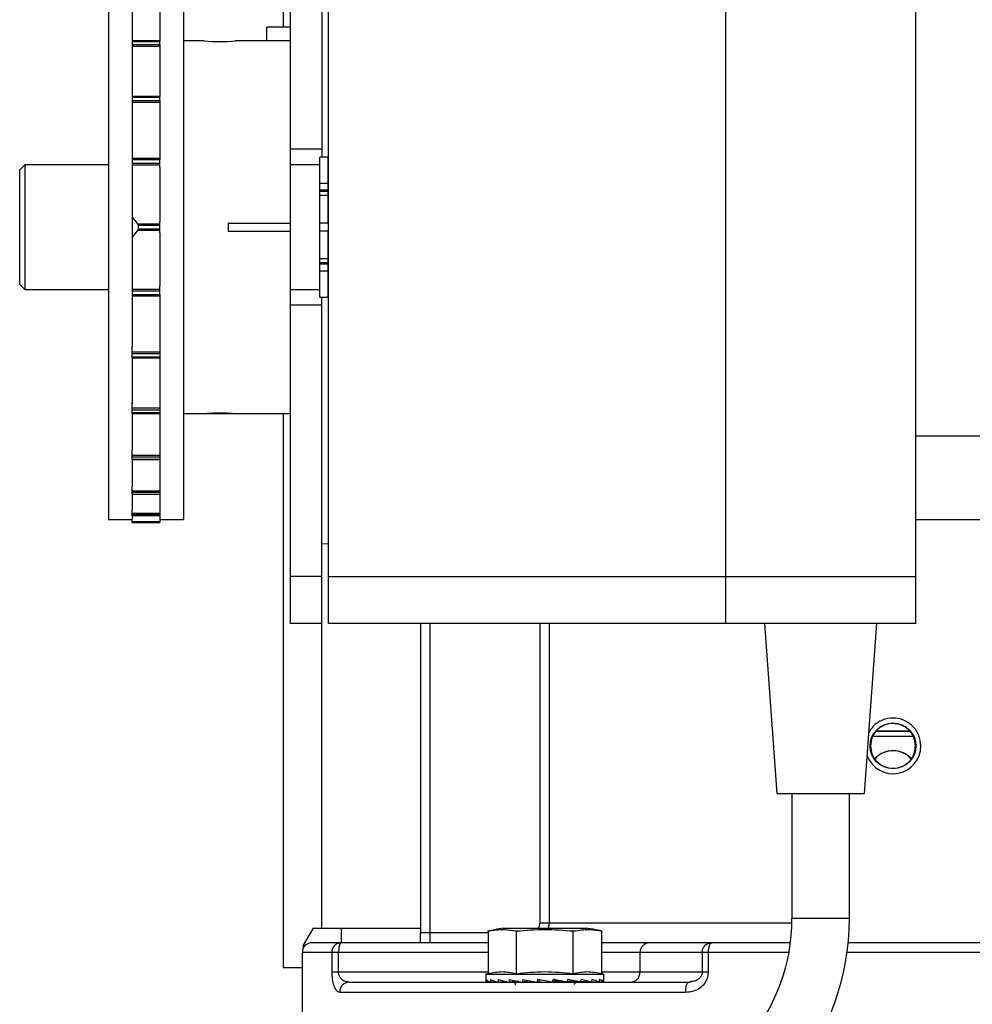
# Model space of a CAD drawing. Header units: inches. Extents: x 170 to 312, y 215 to 248.
# Tile 373 of 387: x 274.974 to 275.212, y 243.736 to 243.982. Entities that reach past the tile are written whole.
import ezdxf

# ---------------------------------------------------------------- set-up
doc = ezdxf.new("R2010")
doc.units = ezdxf.units.IN
doc.header["$LTSCALE"] = 0.25
doc.header["$MEASUREMENT"] = 0
doc.layers.add('ANNOTATIONS', color=1, linetype='Continuous')
doc.layers.add('STANDARD MOTOR LH', color=7, linetype='Continuous')
doc.styles.add('ARIAL', font='arial.ttf', dxfattribs={"height": 0.09375})
doc.dimstyles.new('STANDARD$0', dxfattribs={"dimtxt": 0.09375, "dimasz": 0.09375, "dimexe": 0.03125, "dimexo": 0.046875, "dimgap": 0.09, "dimtad": 0, "dimtih": 1, "dimtoh": 1, "dimdec": 4, "dimzin": 0, "dimdsep": 46, "dimtxsty": 'ARIAL', "dimcen": 0.09, "dimadec": 0, "dimazin": 0, "dimtfac": 1, "dimtdec": 4, "dimtofl": 0, "dimtmove": 0, "dimatfit": 1, "dimfxl": 1, "dimtolj": 1, "dimtzin": 0, "dimarcsym": 0})

# ---------------------------------------------------------------- blocks, each defined once
blk = doc.blocks.new('*D175')
at = {"layer": 'ANNOTATIONS', "color": 0, "lineweight": -2, "transparency": 16777216}
for p, q in [((275.1365229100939, 244.139293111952), (275.1365229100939, 244.8907997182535)), ((275.9228188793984, 243.2925159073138), (275.9228188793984, 244.8907997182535)), ((275.2302729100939, 244.8595497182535), (275.2397240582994, 244.8595497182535)), ((275.8290688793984, 244.8595497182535), (275.8099440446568, 244.8595497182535))]:
    blk.add_line(p, q, dxfattribs=at)
at = {"layer": 'ANNOTATIONS', "color": 0, "transparency": 16777216}
for points in [[(275.2302729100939, 244.8751747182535), (275.2302729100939, 244.8439247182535), (275.1365229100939, 244.8595497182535)], [(275.8290688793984, 244.8751747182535), (275.8290688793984, 244.8439247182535), (275.9228188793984, 244.8595497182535)]]:
    blk.add_solid(points, dxfattribs=at)
at = {"layer": 'defpoints', "color": 0, "transparency": 16777216}
for p in [(275.1365229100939, 244.8595497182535), (275.1365229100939, 244.092418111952), (275.9228188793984, 243.2456409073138)]:
    blk.add_point(p, dxfattribs=at)
at = {"layer": 'ANNOTATIONS', "color": 0, "transparency": 16777216, "insert": (275.5248340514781, 244.8595497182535), "char_height": 0.09375, "attachment_point": 5, "style": 'ARIAL'}
blk.add_mtext('\\A1;17 3/8"', dxfattribs=at)
blk = doc.blocks.new('*D176')
at = {"layer": 'ANNOTATIONS', "color": 0, "lineweight": -2, "transparency": 16777216}
for p, q in [((275.0217730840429, 244.6822504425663), (275.0217730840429, 245.2424847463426)), ((275.9228188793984, 243.2925159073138), (275.9228188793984, 245.2424847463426)), ((275.1155230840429, 245.2112347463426), (275.3300533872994, 245.2112347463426)), ((275.8290688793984, 245.2112347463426), (275.692245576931, 245.2112347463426))]:
    blk.add_line(p, q, dxfattribs=at)
at = {"layer": 'ANNOTATIONS', "color": 0, "transparency": 16777216}
for points in [[(275.1155230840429, 245.2268597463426), (275.1155230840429, 245.1956097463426), (275.0217730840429, 245.2112347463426)], [(275.8290688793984, 245.2268597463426), (275.8290688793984, 245.1956097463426), (275.9228188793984, 245.2112347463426)]]:
    blk.add_solid(points, dxfattribs=at)
at = {"layer": 'defpoints', "color": 0, "transparency": 16777216}
for p in [(275.0217730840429, 245.2112347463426), (275.0217730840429, 244.6353754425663), (275.9228188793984, 243.2456409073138)]:
    blk.add_point(p, dxfattribs=at)
at = {"layer": 'ANNOTATIONS', "color": 0, "transparency": 16777216, "insert": (275.5111494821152, 245.2112347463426), "char_height": 0.09375, "attachment_point": 5, "style": 'ARIAL'}
blk.add_mtext('\\A1;20"', dxfattribs=at)

msp = doc.modelspace()

# ---------------------------------------------------------------- linework, layer by layer
at = {"layer": 'STANDARD MOTOR LH'}
for p, q in [((275.0493560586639, 244.2672944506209), (275.0493560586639, 243.948172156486)), ((275.0415435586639, 243.8315784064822), (275.0415435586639, 244.2079313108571)), ((274.9960223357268, 244.1965784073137), (274.9960223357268, 243.85760287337)), ((275.0019598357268, 244.1965784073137), (275.0019598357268, 243.9771615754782)), ((275.0088348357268, 244.1965784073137), (275.0088348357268, 243.9771615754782)), ((275.0147723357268, 244.1426569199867), (275.0147723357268, 243.85760287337)), ((275.0510145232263, 243.8315784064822), (275.0510145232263, 244.0297034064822)), ((275.1502645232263, 243.8315784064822), (275.1502645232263, 244.0297034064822)), ((275.1977645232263, 243.8315784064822), (275.1977645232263, 244.0297034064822)), ((275.0396313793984, 244.0190784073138), (275.0396313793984, 243.9806000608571)), ((275.0415435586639, 243.9806000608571), (275.0356060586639, 243.9806000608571)), ((275.0356060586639, 243.9772083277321), (275.0356060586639, 243.9806000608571)), ((275.0088417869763, 243.9771773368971), (275.0019520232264, 243.9771773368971)), ((275.0019520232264, 243.9771773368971), (275.0019520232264, 243.9754437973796)), ((275.0088417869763, 243.9769942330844), (275.0019520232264, 243.9769942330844)), ((275.0088417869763, 243.9763367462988), (275.0088417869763, 243.9771773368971)), ((275.0199498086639, 243.9772083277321), (275.0147723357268, 243.9772083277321)), ((275.0415435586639, 243.9772083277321), (275.0277139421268, 243.9772083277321)), ((275.0019520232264, 243.9763367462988), (275.0088417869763, 243.9763367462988)), ((275.0088417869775, 243.9758056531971), (275.0019520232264, 243.9758056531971)), ((275.0019598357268, 243.9754437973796), (275.0019598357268, 243.9633239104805)), ((275.0088348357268, 243.9754437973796), (275.0088348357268, 243.9633239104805)), ((275.0088417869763, 243.9763367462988), (275.0088417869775, 243.9758056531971)), ((275.0088417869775, 243.9758056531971), (275.0088417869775, 243.9754437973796)), ((275.0088417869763, 243.9633241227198), (275.0019520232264, 243.9633241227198)), ((275.0019520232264, 243.9633241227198), (275.0019520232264, 243.9611864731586)), ((275.0088417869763, 243.9630480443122), (275.0019520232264, 243.9630480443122)), ((275.0019520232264, 243.9622903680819), (275.0088417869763, 243.9622903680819)), ((275.0088417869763, 243.9622903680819), (275.0088417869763, 243.9633241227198)), ((275.0088417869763, 243.9622903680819), (275.0088417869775, 243.9617613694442)), ((275.0088417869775, 243.9617613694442), (275.0019520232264, 243.9617613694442)), ((275.0019598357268, 243.9611864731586), (275.0019598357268, 243.9480417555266)), ((275.0088348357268, 243.9611864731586), (275.0088348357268, 243.9480417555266)), ((275.0088417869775, 243.9617613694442), (275.0088417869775, 243.9611864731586)), ((275.0493560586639, 243.9501721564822), (275.0415435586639, 243.9501721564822)), ((275.0019520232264, 243.9480417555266), (275.0019520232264, 243.9455297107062)), ((275.0019520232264, 243.9478473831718), (275.0088417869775, 243.9478473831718)), ((275.0088417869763, 243.9474768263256), (275.0019520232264, 243.9474768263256)), ((275.0088417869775, 243.9480417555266), (275.0088417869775, 243.9478473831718)), ((275.0088417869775, 243.9478473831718), (275.0088417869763, 243.9474768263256)), ((275.0088417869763, 243.9455297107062), (275.0088417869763, 243.9474768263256)), ((275.0509207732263, 243.948172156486), (275.0488270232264, 243.948172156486)), ((275.0488270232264, 243.9131096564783), (275.0488270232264, 243.948172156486)), ((275.0509207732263, 243.9316409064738), (275.0509207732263, 243.948172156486)), ((274.9750770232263, 243.9462565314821), (274.9738270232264, 243.9450065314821)), ((274.9738270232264, 243.9162752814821), (274.9738270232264, 243.9450065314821)), ((274.9960223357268, 243.9462565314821), (274.9750770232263, 243.9462565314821)), ((274.9750770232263, 243.9462565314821), (274.9750770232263, 243.9150252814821)), ((275.0019520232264, 243.9466569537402), (275.0088417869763, 243.9466569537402)), ((275.0088417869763, 243.9461565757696), (275.0019520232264, 243.9461565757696)), ((275.0019598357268, 243.9455297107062), (275.0019598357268, 243.9159598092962)), ((275.0088348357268, 243.9455297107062), (275.0088348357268, 243.9320107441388)), ((275.0488270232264, 243.9462565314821), (275.0415435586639, 243.9462565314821)), ((275.0510145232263, 243.9452659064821), (275.0509207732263, 243.9452659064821)), ((275.0509207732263, 243.9415972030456), (275.0488270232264, 243.9415972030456)), ((275.0509207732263, 243.9398523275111), (275.0488270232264, 243.9398523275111)), ((275.0509207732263, 243.9395184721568), (275.0488270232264, 243.9395184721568)), ((275.0509207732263, 243.9385835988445), (275.0488270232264, 243.9385835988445)), ((275.0033205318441, 243.9315080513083), (275.0019520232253, 243.9332032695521)), ((275.0033205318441, 243.9315080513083), (275.0088417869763, 243.9315080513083)), ((275.0034252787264, 243.9310613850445), (275.0034252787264, 243.9302204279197)), ((275.0088417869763, 243.9310613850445), (275.0034252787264, 243.9310613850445)), ((275.0034252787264, 243.9302204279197), (275.0088417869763, 243.9302204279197)), ((275.0088417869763, 243.929257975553), (275.0088417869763, 243.9320107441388)), ((275.0259185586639, 243.9316096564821), (275.0415435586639, 243.9316096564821)), ((275.0259185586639, 243.9316096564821), (275.0259185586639, 243.9296721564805)), ((275.0509207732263, 243.9316409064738), (275.0488270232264, 243.9316409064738)), ((275.001952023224, 243.9280785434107), (275.0033205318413, 243.929773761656)), ((275.0088417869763, 243.929773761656), (275.0033205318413, 243.929773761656)), ((275.0088348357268, 243.929257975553), (275.0088348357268, 243.9159598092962)), ((275.0259185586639, 243.9296721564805), (275.0415435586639, 243.9296721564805)), ((275.0509207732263, 243.9296409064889), (275.0488270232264, 243.9296409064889)), ((275.0509207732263, 243.9131096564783), (275.0509207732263, 243.9296409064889)), ((275.0509207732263, 243.9226982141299), (275.0488270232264, 243.9226982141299)), ((275.0509207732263, 243.9217633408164), (275.0488270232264, 243.9217633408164)), ((275.0509207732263, 243.9214294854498), (275.0488270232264, 243.9214294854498)), ((275.0509207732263, 243.9196846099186), (275.0488270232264, 243.9196846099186)), ((274.9738270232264, 243.9162752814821), (274.9750770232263, 243.9150252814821)), ((275.0019520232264, 243.9159598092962), (275.0019520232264, 243.9131612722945)), ((275.0019520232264, 243.9151252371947), (275.0088417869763, 243.9151252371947)), ((275.0088417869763, 243.9138049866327), (275.0088417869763, 243.9159598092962)), ((275.0509207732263, 243.9160159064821), (275.0510145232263, 243.9160159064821)), ((274.9750770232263, 243.9150252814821), (274.9960223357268, 243.9150252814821)), ((275.0088417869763, 243.9146248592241), (275.0019520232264, 243.9146248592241)), ((275.0019520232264, 243.9138049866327), (275.0088417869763, 243.9138049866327)), ((275.0088417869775, 243.9134344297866), (275.0019520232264, 243.9134344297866)), ((275.0019598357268, 243.9131612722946), (275.0019598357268, 243.9006369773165)), ((275.0088348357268, 243.9131612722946), (275.0088348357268, 243.9006369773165)), ((275.0088417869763, 243.9138049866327), (275.0088417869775, 243.9134344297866)), ((275.0088417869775, 243.9134344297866), (275.0088417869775, 243.9131612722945)), ((275.0415435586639, 243.9150252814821), (275.0488270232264, 243.9150252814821)), ((275.0488270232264, 243.9131096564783), (275.0509207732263, 243.9131096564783)), ((275.0493560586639, 243.7554834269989), (275.0493560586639, 243.9131096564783)), ((275.0493560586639, 243.9111096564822), (275.0415435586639, 243.9111096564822)), ((275.0019520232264, 243.8979576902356), (275.0019520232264, 243.9006369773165)), ((275.0088417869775, 243.9006369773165), (275.0088417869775, 243.8995204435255)), ((275.0019520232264, 243.8995204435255), (275.0088417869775, 243.8995204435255)), ((275.0088417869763, 243.8989914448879), (275.0019520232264, 243.8989914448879)), ((275.0019520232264, 243.898233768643), (275.0088417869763, 243.898233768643)), ((275.0019520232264, 243.8979576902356), (275.0088417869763, 243.8979576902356)), ((275.0019598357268, 243.8979579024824), (275.0019598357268, 243.8864574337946)), ((275.0088348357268, 243.8979579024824), (275.0088348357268, 243.8864574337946)), ((275.0088417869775, 243.8995204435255), (275.0088417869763, 243.8989914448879)), ((275.0088417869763, 243.8989914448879), (275.0088417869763, 243.8979576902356)), ((275.0019520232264, 243.8841044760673), (275.0019520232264, 243.8867620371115)), ((275.0088417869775, 243.8867620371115), (275.0088417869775, 243.8854761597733)), ((275.0019520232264, 243.8854761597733), (275.0088417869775, 243.8854761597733)), ((275.0088417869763, 243.8849450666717), (275.0019520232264, 243.8849450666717)), ((275.0019520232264, 243.88428757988), (275.0088417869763, 243.88428757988)), ((275.0019520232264, 243.8841044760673), (275.0088417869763, 243.8841044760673)), ((275.0019598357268, 243.8841202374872), (275.0019598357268, 243.8749999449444)), ((275.0088348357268, 243.8841202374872), (275.0088348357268, 243.8749999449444)), ((275.0088417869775, 243.8854761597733), (275.0088417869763, 243.8849450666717)), ((275.0088417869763, 243.8849450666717), (275.0088417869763, 243.8841044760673)), ((275.0147723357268, 243.8840734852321), (275.0199498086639, 243.8840734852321)), ((275.0203662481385, 243.8840734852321), (275.0273560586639, 243.8840734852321)), ((275.0277139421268, 243.8840734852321), (275.0415435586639, 243.8840734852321)), ((275.0396313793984, 243.8840734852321), (275.0396313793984, 243.7456409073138)), ((275.0019520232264, 243.8725601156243), (275.0019520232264, 243.8749999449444)), ((275.0019520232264, 243.8736966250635), (275.0088417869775, 243.8736966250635)), ((275.0088417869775, 243.8749999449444), (275.0088417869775, 243.8736966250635)), ((275.0088417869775, 243.8736966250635), (275.0088417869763, 243.8731900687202)), ((275.0088417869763, 243.8731900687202), (275.0019520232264, 243.8731900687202)), ((275.0019520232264, 243.8726657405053), (275.0088417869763, 243.8726657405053)), ((275.0019520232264, 243.8725601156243), (275.0088417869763, 243.8725601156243)), ((275.0019598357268, 243.8726153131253), (275.0019598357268, 243.8659336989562)), ((275.0088348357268, 243.8726153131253), (275.0088348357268, 243.8659336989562)), ((275.0088417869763, 243.8731900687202), (275.0088417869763, 243.8725601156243)), ((275.0019520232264, 243.8639034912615), (275.0019520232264, 243.8659336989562)), ((275.0088417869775, 243.8659336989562), (275.0088417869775, 243.8647725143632)), ((275.0019520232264, 243.8647725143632), (275.0088417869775, 243.8647725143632)), ((275.0088417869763, 243.8643158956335), (275.0019520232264, 243.8643158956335)), ((275.0019520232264, 243.8639510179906), (275.0088417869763, 243.8639510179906)), ((275.0019520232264, 243.8639034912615), (275.0088417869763, 243.8639034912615)), ((275.0019598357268, 243.8640200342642), (275.0019598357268, 243.8600367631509)), ((275.0088348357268, 243.8640200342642), (275.0088348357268, 243.8600367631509)), ((275.0088417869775, 243.8647725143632), (275.0088417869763, 243.8643158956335)), ((275.0088417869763, 243.8643158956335), (275.0088417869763, 243.8639034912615)), ((275.0019520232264, 243.8585686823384), (275.0019520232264, 243.8600367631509)), ((275.0019520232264, 243.8591513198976), (275.0088417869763, 243.8591513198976)), ((275.0088417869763, 243.8587675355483), (275.0019520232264, 243.8587675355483)), ((275.0019520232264, 243.8585804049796), (275.0088417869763, 243.8585804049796)), ((275.0019520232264, 243.8585686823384), (275.0088417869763, 243.8585686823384)), ((275.0019598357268, 243.8585686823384), (275.0019598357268, 243.8576459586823)), ((275.0088348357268, 243.8585686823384), (275.0088348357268, 243.8576459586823)), ((275.0088417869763, 243.8600367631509), (275.0088417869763, 243.8585686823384)), ((274.9960223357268, 243.85760287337), (275.0019520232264, 243.85760287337)), ((275.0019520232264, 243.8568232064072), (275.0019520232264, 243.8576459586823)), ((275.0019520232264, 243.8571149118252), (275.0088417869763, 243.8571149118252)), ((275.0088417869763, 243.8568232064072), (275.0019520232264, 243.8568232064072)), ((275.0019520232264, 243.8568220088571), (275.0088417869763, 243.8568220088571)), ((275.0088417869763, 243.8576459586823), (275.0088417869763, 243.8568232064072)), ((275.0088417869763, 243.85760287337), (275.0147723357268, 243.85760287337)), ((275.1977645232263, 243.8575995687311), (275.2486670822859, 243.8575995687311)), ((275.0510145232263, 243.8514495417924), (275.0493560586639, 243.8514784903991)), ((275.0493560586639, 243.8432971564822), (275.0415435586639, 243.8432971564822)), ((275.0510145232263, 243.8432971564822), (275.1977645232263, 243.8432971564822)), ((275.0493560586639, 243.8315784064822), (275.0415435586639, 243.8315784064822)), ((275.1977645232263, 243.8315784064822), (275.0510145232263, 243.8315784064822)), ((275.0739623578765, 243.8315784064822), (275.0739623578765, 243.7542531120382)), ((275.0764229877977, 243.751792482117), (275.0764229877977, 243.8315784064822)), ((275.1037980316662, 243.8315784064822), (275.1037980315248, 243.7567137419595)), ((275.1062501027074, 243.7567137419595), (275.1062501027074, 243.8315784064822)), ((275.1599520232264, 243.8315784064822), (275.1630770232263, 243.7890784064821)), ((275.1849520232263, 243.7890784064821), (275.1880770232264, 243.8315784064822)), ((275.1920720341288, 243.8046962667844), (275.1878569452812, 243.8046961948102)), ((275.1878858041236, 243.8046957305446), (275.1963093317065, 243.8046958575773)), ((275.1962289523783, 243.8046963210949), (275.1920720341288, 243.8046962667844)), ((275.1630770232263, 243.7890784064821), (275.1849520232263, 243.7890784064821)), ((275.1668270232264, 243.7890784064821), (275.1668270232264, 243.7578284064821)), ((275.1812020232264, 243.7578284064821), (275.1812020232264, 243.7890784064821)), ((275.1812020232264, 243.7578284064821), (275.1668270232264, 243.7578284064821)), ((275.0471414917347, 243.7554834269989), (275.0446600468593, 243.7511854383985)), ((275.0471414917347, 243.7554834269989), (275.0739623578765, 243.7554834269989)), ((275.0542773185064, 243.751792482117), (275.0542773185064, 243.7554834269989)), ((275.0946193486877, 243.7554233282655), (275.1155346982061, 243.7554233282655)), ((275.1668139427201, 243.7567137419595), (275.1037980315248, 243.7567137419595)), ((275.1060013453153, 243.7554233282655), (275.1062500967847, 243.7567137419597)), ((275.0908705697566, 243.7542531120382), (275.0739623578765, 243.7542531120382)), ((275.0908705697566, 243.7547410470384), (275.0908705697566, 243.7440678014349)), ((275.0979737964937, 243.7440678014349), (275.0979737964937, 243.7547410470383)), ((275.1121802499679, 243.7440678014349), (275.1121802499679, 243.7547410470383)), ((275.119283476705, 243.7440678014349), (275.119283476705, 243.7547410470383)), ((275.0446600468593, 243.7511854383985), (275.0447034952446, 243.7503563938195)), ((275.0446600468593, 243.7511854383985), (275.0452326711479, 243.7511854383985)), ((275.0908705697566, 243.751792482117), (275.0541534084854, 243.751792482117)), ((275.1467437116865, 243.751792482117), (275.1312216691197, 243.751792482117)), ((275.0444347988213, 243.7493318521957), (275.0444347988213, 243.7333377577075)), ((275.0518157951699, 243.7493318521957), (275.0444347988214, 243.7493318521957)), ((275.0518157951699, 243.7493318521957), (275.0518157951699, 243.7444105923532)), ((275.0535165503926, 243.7444105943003), (275.0535165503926, 243.7493318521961)), ((275.0908705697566, 243.7493318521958), (275.0535165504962, 243.749331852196)), ((275.1443669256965, 243.7493318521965), (275.119283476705, 243.7493318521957)), ((275.1288448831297, 243.7493318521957), (275.1288448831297, 243.7444105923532)), ((275.1443669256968, 243.7493318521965), (275.1443669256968, 243.7444106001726)), ((275.1459754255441, 243.7444105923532), (275.1459754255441, 243.7493318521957)), ((275.1660609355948, 243.7493318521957), (275.1459754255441, 243.7493318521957)), ((275.2381697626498, 243.7493318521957), (275.1806158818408, 243.7493318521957)), ((275.0396313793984, 243.7456409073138), (275.0444347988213, 243.7456409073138)), ((275.0908705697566, 243.7444105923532), (275.0518157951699, 243.7444105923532)), ((275.0908705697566, 243.7440678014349), (275.0903132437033, 243.7439184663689)), ((275.0903132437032, 243.7439184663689), (275.0903132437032, 243.7422960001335)), ((275.0903132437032, 243.7439184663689), (275.1198408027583, 243.7439184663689)), ((275.1459754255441, 243.7444105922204), (275.119283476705, 243.7444105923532)), ((275.1198408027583, 243.7439184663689), (275.119283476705, 243.7440678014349)), ((275.1198408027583, 243.7422960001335), (275.1198408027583, 243.7439184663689)), ((275.0561309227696, 243.7419499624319), (275.0556649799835, 243.7420248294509)), ((275.0913354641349, 243.7420046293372), (275.0904345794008, 243.7419639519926)), ((275.0913387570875, 243.7420030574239), (275.0904446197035, 243.7419639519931)), ((275.0930610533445, 243.7420462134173), (275.0914223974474, 243.741963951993)), ((275.0930876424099, 243.7420382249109), (275.0914518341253, 243.7419639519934)), ((275.0954782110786, 243.7420947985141), (275.0933407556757, 243.741963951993)), ((275.0955659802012, 243.7420746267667), (275.0933875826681, 243.7419639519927)), ((275.0983647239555, 243.7421620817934), (275.0960589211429, 243.741963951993)), ((275.0970799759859, 243.742023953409), (275.0961199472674, 243.741963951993)), ((275.1011755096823, 243.7422541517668), (275.0993916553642, 243.741963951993)), ((275.1011879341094, 243.7423083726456), (275.1011755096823, 243.7422541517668)), ((275.1011755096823, 243.7422541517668), (275.101990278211, 243.7421109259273)), ((275.1032661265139, 243.7426143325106), (275.1031118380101, 243.741963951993)), ((275.1040241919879, 243.7421109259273), (275.1031806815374, 243.7422541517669)), ((275.1069659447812, 243.741963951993), (275.1032661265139, 243.7426143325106)), ((275.1081637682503, 243.7421109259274), (275.1070489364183, 243.7423138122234)), ((275.1106913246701, 243.7419639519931), (275.1074332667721, 243.7422541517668)), ((275.1074332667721, 243.7422541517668), (275.1081637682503, 243.7421109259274)), ((275.1140340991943, 243.741963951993), (275.1107369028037, 243.7421700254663)), ((275.1114762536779, 243.7421109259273), (275.1114069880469, 243.742128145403)), ((275.1114297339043, 243.7421267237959), (275.1114762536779, 243.7421109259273)), ((275.1140951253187, 243.741963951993), (275.1140350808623, 243.7419691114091)), ((275.1167664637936, 243.741963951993), (275.1140602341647, 243.7421014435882)), ((275.1168132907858, 243.741963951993), (275.1167668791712, 243.7419667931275)), ((275.1187022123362, 243.7419639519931), (275.116779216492, 243.742051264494)), ((275.1187316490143, 243.741963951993), (275.1187023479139, 243.7419654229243)), ((275.1197094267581, 243.7419639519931), (275.1187062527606, 243.7420078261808)), ((275.1197194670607, 243.7419639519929), (275.1197094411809, 243.7419644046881)), ((275.1408010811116, 243.7417771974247), (275.1411189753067, 243.7419499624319)), ((275.1417360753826, 243.7419950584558), (275.1408019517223, 243.7417781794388)), ((275.1417162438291, 243.7420776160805), (275.1411189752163, 243.7419499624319)), ((275.0538268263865, 243.7394893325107), (275.1402553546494, 243.7394893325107))]:
    msp.add_line(p, q, dxfattribs=at)
at = {"layer": 'STANDARD MOTOR LH', "flags": 128}
msp.add_lwpolyline([(275.1870725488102, 243.803465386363), (275.1882392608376, 243.8034653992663), (275.1920720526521, 243.8034654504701), (275.1959048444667, 243.8034655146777), (275.1971389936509, 243.8034655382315)], dxfattribs=at)
at = {"layer": 'STANDARD MOTOR LH'}
msp.add_circle((275.1920725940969, 243.8010050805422), 0.005720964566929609, dxfattribs=at)
for centre, radius, start, end in [((275.0238559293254, 244.0236868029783), 0.04664232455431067, 265.1960656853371, 274.744632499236), ((275.1920811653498, 243.8009934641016), 0.006942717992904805, 201.8674819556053, 0.09586639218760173), ((275.1920722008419, 243.7936228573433), 0.006151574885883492, 42.88605963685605, 136.9480248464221), ((275.1193270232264, 243.7578284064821), 0.04750000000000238, 281.064992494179, 7.016709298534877e-15), ((275.1193270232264, 243.7578284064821), 0.06187500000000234, 281.0649924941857, 7.016709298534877e-15), ((275.1312643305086, 243.7493730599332), 0.002419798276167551, 91.01018510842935, 180.9757604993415), ((275.1264254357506, 243.7443693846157), 0.002419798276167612, 271.0101851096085, 0.9757604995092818), ((275.0562118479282, 243.7395651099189), 0.002386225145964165, 91.94347944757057, 181.8198013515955)]:
    msp.add_arc(centre, radius, start, end, dxfattribs=at)
for centre, major_axis, ratio, start_param, end_param in [((275.1050770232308, 243.7422960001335), (0.01476377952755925, 0), 0.175787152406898, 3.141592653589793, 3.269887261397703), ((275.1050770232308, 243.7502479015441), (0.004031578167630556, 0.06222774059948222), 0.2282368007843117, 1.708549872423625, 1.719086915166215), ((275.1050770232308, 243.7422960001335), (0.01476331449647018, -0.0006915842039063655), 0.1694362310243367, 3.288361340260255, 3.539623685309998), ((275.1050770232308, 243.7502479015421), (0.007699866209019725, 0.06221501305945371), 0.202473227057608, 1.718817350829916, 1.729354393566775), ((275.1050770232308, 243.7422960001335), (0.01476241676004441, -0.001328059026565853), 0.1510418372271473, 3.555810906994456, 3.807073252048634), ((275.1050770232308, 243.7502479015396), (0.01072885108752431, 0.06220995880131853), 0.1630291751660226, 1.721872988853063, 1.732410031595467), ((275.1050770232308, 243.7422960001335), (0.01476201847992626, -0.001863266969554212), 0.1223802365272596, 3.819468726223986, 4.070731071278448), ((275.1050770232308, 243.75024790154), (0.01295703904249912, 0.06221708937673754), 0.1137473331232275, 1.717448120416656, 1.727985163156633), ((275.1050770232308, 243.7422960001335), (0.01476249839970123, -0.002264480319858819), 0.08588791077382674, 4.078996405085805, 4.330258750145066), ((275.1050770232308, 243.7502479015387), (0.01431068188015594, 0.06222894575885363), 0.05832561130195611, 1.707176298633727, 1.717713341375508), ((275.1050770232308, 243.7422960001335), (0.01476336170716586, -0.002511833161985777), 0.04421959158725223, 4.335145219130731, 4.586407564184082), ((275.1050770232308, 243.7502479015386), (0.01431068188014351, 0.06222894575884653), 0.05832561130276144, 4.592296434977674, 4.602833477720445), ((275.1050770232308, 243.7422960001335), (0.01476336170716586, -0.002511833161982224), 0.04421959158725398, 1.188225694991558, 1.439488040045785), ((275.1050770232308, 243.7502479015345), (0.0129570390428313, 0.06221708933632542), 0.1137473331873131, 4.602568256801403, 4.613105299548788), ((275.1050770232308, 243.7422960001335), (0.01476249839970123, -0.002264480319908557), 0.08588791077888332, 0.9320768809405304, 1.183339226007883), ((275.1050770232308, 243.7502479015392), (0.01072885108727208, 0.0622099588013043), 0.1630291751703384, 4.606993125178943, 4.617530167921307), ((275.1050770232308, 243.7422960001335), (0.01476201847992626, 0.001863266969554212), 0.1223802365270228, 5.354046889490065, 5.404737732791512), ((275.1050770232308, 243.7422960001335), (0.01476201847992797, -0.001863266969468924), 0.1223802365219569, 0.672549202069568, 0.9238115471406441), ((275.1050770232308, 243.7502479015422), (0.007699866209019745, 0.06221501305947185), 0.202473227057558, 4.603937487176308, 4.614474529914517), ((275.1050770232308, 243.7422960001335), (0.01476241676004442, 0.001328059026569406), 0.1510418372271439, 5.617704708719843, 5.649603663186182), ((275.1050770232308, 243.7422960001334), (0.01476241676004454, -0.001328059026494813), 0.151041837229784, 0.4088913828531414, 0.6601537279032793), ((275.1050770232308, 243.7502479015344), (0.004031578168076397, 0.06222774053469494), 0.2282368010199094, 4.59367000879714, 4.604207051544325), ((275.1050770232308, 243.7422960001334), (0.01476331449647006, -0.0006915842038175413), 0.1694362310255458, 0.1414418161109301, 0.3927041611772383), ((275.1050770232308, 243.7502479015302), (0, 0.06223454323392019), 0.2372280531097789, 4.578884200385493, 4.58942124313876), ((275.1050770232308, 243.7422960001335), (0.01476377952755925, 0), 0.1757871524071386, 6.154890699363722, 6.40615304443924)]:
    msp.add_ellipse(centre, major_axis=major_axis, ratio=ratio, start_param=start_param, end_param=end_param, dxfattribs=at)
for points, knots in [([(275.0034252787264, 243.9310613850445), (275.0034234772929, 243.9311142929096), (275.0034198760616, 243.9312200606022), (275.0033918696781, 243.9313606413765), (275.0033567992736, 243.9314565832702), (275.0033303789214, 243.9314940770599), (275.0033205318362, 243.9315080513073)], [0, 0, 0, 0, 0.2753237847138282, 0.5503975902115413, 0.8324294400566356, 0.9999999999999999, 0.9999999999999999, 0.9999999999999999, 0.9999999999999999]), ([(275.0033205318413, 243.929773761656), (275.003338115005, 243.9298013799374), (275.0033733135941, 243.9298566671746), (275.0034095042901, 243.9299970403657), (275.0034240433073, 243.9301260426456), (275.0034250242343, 243.9302009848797), (275.0034252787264, 243.9302204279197)], [0, 0, 0, 0, 0.3037403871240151, 0.6080380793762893, 0.8983092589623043, 1, 1, 1, 1]), ([(275.0199498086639, 243.8840734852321), (275.0199928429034, 243.8840771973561), (275.0200789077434, 243.88408462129), (275.0207496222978, 243.8841362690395), (275.021738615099, 243.8841938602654), (275.022975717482, 243.8842354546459), (275.0243095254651, 243.884241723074), (275.0255885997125, 243.8842105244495), (275.0266814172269, 243.8841547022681), (275.0274275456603, 243.8841015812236), (275.0277830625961, 243.8840717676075), (275.0277275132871, 243.8840763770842), (275.0277139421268, 243.8840775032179)], [0, 0, 0, 0, 0.107114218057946, 0.2142193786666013, 0.321559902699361, 0.4290573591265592, 0.5362978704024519, 0.6432683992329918, 0.7503771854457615, 0.8578162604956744, 0.9652633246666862, 1, 1, 1, 1]), ([(275.1977645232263, 243.8785149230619), (275.201022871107, 243.8785149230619), (275.2094454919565, 243.8785149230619), (275.2225561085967, 243.8785149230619), (275.2366863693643, 243.8785149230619), (275.2448111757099, 243.8785149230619), (275.2488735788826, 243.8785149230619)], [0, 0, 0, 0, 0.1737677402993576, 0.4491784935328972, 0.7245892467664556, 1, 1, 1, 1]), ([(275.1990238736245, 243.8010050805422), (275.1989194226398, 243.8019148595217), (275.1987105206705, 243.8037344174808), (275.1971024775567, 243.8060485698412), (275.1948069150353, 243.8075935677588), (275.1920662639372, 243.8081405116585), (275.1893635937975, 243.8075825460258), (275.1871781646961, 243.8062312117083), (275.1863977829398, 243.8048662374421), (275.1860708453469, 243.8042943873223)], [0, 0, 0, 0, 0.148787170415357, 0.2975743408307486, 0.4463615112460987, 0.5951486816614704, 0.7439358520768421, 0.892723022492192, 1, 1, 1, 1]), ([(275.1920725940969, 243.8066172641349), (275.1913360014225, 243.806537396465), (275.1903529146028, 243.8064308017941), (275.1890384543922, 243.8057666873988), (275.1878729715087, 243.8048734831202), (275.1867141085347, 243.8032089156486), (275.1865456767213, 243.8017402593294), (275.1864613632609, 243.8010050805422)], [0, 0, 0, 0, 0.2500023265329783, 0.3336633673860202, 0.5005103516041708, 0.7499658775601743, 1, 1, 1, 1]), ([(275.1976838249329, 243.8010050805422), (275.1975991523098, 243.8017414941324), (275.197429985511, 243.803212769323), (275.196132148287, 243.8050665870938), (275.1942790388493, 243.8063637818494), (275.1928085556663, 243.8065327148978), (275.1920725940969, 243.8066172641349)], [0, 0, 0, 0, 0.2503308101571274, 0.5001340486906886, 0.7498222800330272, 0.9999999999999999, 0.9999999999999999, 0.9999999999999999, 0.9999999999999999]), ([(275.1864613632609, 243.8010050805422), (275.1865459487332, 243.8002681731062), (275.1867150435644, 243.7987950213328), (275.1880134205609, 243.7969411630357), (275.1898667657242, 243.7956442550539), (275.19133733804, 243.7954753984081), (275.1920725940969, 243.7953909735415)], [0, 0, 0, 0, 0.2503776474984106, 0.5005299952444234, 0.7502752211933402, 0.9999999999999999, 0.9999999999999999, 0.9999999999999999, 0.9999999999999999]), ([(275.1965251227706, 243.7977608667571), (275.1962040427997, 243.7981031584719), (275.1954018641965, 243.7989583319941), (275.1937940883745, 243.7996133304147), (275.1919147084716, 243.7998633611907), (275.1900817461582, 243.7995392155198), (275.1885211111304, 243.7987969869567), (275.1878599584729, 243.7980248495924), (275.1876262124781, 243.7977518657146)], [0, 0, 0, 0, 0.140068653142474, 0.3499442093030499, 0.4998873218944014, 0.696409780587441, 0.8926677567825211, 1, 1, 1, 1]), ([(275.192072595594, 243.7953909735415), (275.1928081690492, 243.7954754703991), (275.1942791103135, 243.7956444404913), (275.1961323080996, 243.7969417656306), (275.1974302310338, 243.798795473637), (275.1975992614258, 243.8002682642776), (275.1976838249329, 243.8010050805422)], [0, 0, 0, 0, 0.2498310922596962, 0.4995923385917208, 0.749653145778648, 1, 1, 1, 1]), ([(275.0947653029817, 243.75544558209), (275.0940083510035, 243.7553245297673), (275.0926566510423, 243.7551083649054), (275.0913160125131, 243.7548320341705), (275.0907261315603, 243.7547104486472)], [0, 0, 0, 0, 0.5599999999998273, 1, 1, 1, 1]), ([(275.0908705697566, 243.7547410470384), (275.0922410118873, 243.7549456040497), (275.0946102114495, 243.7552992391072), (275.0969763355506, 243.7549065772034), (275.0979737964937, 243.7547410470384)], [0, 0, 0, 0, 0.5784409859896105, 1, 1, 1, 1]), ([(275.103376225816, 243.7554233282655), (275.1034617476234, 243.755536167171), (275.1037433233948, 243.7559076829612), (275.1037755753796, 243.7563828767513), (275.1037980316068, 243.7567137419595)], [0, 0, 0, 0, 0.3037257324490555, 0.9999999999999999, 0.9999999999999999, 0.9999999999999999, 0.9999999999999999]), ([(275.1121802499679, 243.7547410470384), (275.1135506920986, 243.7549456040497), (275.1159198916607, 243.7552992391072), (275.1182860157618, 243.7549065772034), (275.119283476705, 243.7547410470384)], [0, 0, 0, 0, 0.5784409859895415, 1, 1, 1, 1]), ([(275.1194279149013, 243.7547104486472), (275.1186768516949, 243.7548638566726), (275.1173356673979, 243.7551377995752), (275.1159836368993, 243.7553515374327), (275.1153887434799, 243.75544558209)], [0, 0, 0, 0, 0.559999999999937, 1, 1, 1, 1]), ([(275.0468954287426, 243.751792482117), (275.0466577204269, 243.751772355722), (275.0461637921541, 243.7517305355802), (275.045470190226, 243.7513861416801), (275.0448722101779, 243.750814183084), (275.0444721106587, 243.7500429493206), (275.0444498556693, 243.7494618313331), (275.0444392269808, 243.7491842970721)], [0, 0, 0, 0, 0.1779670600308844, 0.369793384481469, 0.567182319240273, 0.7932920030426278, 1, 1, 1, 1]), ([(275.0541534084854, 243.751792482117), (275.0527090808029, 243.751792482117), (275.0498195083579, 243.751792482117), (275.0473821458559, 243.751792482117), (275.0470576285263, 243.751792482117), (275.0468954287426, 243.751792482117)], [0, 0, 0, 0, 0.3332729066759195, 0.6667574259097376, 1, 1, 1, 1]), ([(275.0541534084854, 243.751792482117), (275.053859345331, 243.751759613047), (275.0534069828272, 243.7517090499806), (275.052862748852, 243.7514022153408), (275.0524882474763, 243.7510846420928), (275.052186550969, 243.7506904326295), (275.0518950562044, 243.7501175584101), (275.0518470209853, 243.7496413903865), (275.0518157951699, 243.7493318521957)], [0, 0, 0, 0, 0.2394568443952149, 0.3683606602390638, 0.5000000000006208, 0.6316393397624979, 0.7605431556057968, 1, 1, 1, 1]), ([(275.1312216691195, 243.751792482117), (275.1304319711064, 243.751792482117), (275.1288525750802, 243.751792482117), (275.124649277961, 243.751792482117), (275.1209942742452, 243.751792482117), (275.119283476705, 243.751792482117)], [0, 0, 0, 0, 0.3472286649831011, 0.694457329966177, 1, 1, 1, 1]), ([(275.1459754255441, 243.7493318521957), (275.1459856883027, 243.7496413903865), (275.1460014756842, 243.7501175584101), (275.1460972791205, 243.7506904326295), (275.1461964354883, 243.7510846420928), (275.1463195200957, 243.7514022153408), (275.1464983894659, 243.7517090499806), (275.1466470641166, 243.751759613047), (275.1467437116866, 243.751792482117)], [0, 0, 0, 0, 0.2394568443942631, 0.3683606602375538, 0.4999999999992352, 0.6316393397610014, 0.7605431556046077, 1, 1, 1, 1]), ([(275.1662426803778, 243.751792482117), (275.1646793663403, 243.751792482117), (275.1580483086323, 243.751792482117), (275.1516406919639, 243.751792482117), (275.1467437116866, 243.751792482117)], [0, 0, 0, 0, 0.2357563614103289, 1, 1, 1, 1]), ([(275.2374014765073, 243.751792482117), (275.2324871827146, 243.751792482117), (275.2226555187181, 243.751792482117), (275.2074349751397, 243.751792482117), (275.1934100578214, 243.751792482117), (275.18453243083, 243.751792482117), (275.1807642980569, 243.751792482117)], [0, 0, 0, 0, 0.2675275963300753, 0.5352226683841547, 0.8027240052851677, 1, 1, 1, 1]), ([(275.0518157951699, 243.7444105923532), (275.0518363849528, 243.7438625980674), (275.0518768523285, 243.7427855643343), (275.0522012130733, 243.7412754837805), (275.0526602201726, 243.7402428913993), (275.0532313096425, 243.7396050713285), (275.0536158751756, 243.7395303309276), (275.0538268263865, 243.7394893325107)], [0, 0, 0, 0, 0.1895627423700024, 0.3725686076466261, 0.6161257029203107, 0.7894279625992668, 1, 1, 1, 1]), ([(275.0561309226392, 243.7419499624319), (275.0556488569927, 243.7420102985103), (275.0548858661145, 243.7421057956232), (275.0540434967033, 243.7428116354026), (275.0536734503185, 243.7434803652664), (275.0535356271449, 243.7440165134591), (275.0535227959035, 243.7442815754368), (275.0535165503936, 243.7444105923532)], [0, 0, 0, 0, 0.4261691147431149, 0.6745204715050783, 0.8496999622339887, 0.9268425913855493, 1, 1, 1, 1]), ([(275.0908705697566, 243.7440678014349), (275.0920430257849, 243.7443211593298), (275.0944105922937, 243.7448327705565), (275.0967785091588, 243.7443244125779), (275.0979737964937, 243.7440678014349)], [0, 0, 0, 0, 0.4952156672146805, 1, 1, 1, 1]), ([(275.0979737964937, 243.7440678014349), (275.1003187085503, 243.7443211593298), (275.1050538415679, 243.7448327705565), (275.1097896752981, 243.7443244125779), (275.1121802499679, 243.7440678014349)], [0, 0, 0, 0, 0.4952156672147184, 0.9999999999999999, 0.9999999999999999, 0.9999999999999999, 0.9999999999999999]), ([(275.1121802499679, 243.7440678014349), (275.1133527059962, 243.7443211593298), (275.1157202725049, 243.7448327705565), (275.1180881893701, 243.7443244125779), (275.119283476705, 243.7440678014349)], [0, 0, 0, 0, 0.4952156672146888, 1, 1, 1, 1]), ([(275.1402553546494, 243.7394893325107), (275.1408243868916, 243.739530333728), (275.1418617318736, 243.7396050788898), (275.1434730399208, 243.7402429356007), (275.1448128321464, 243.7412755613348), (275.1457890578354, 243.742785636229), (275.14591257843, 243.7438626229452), (275.1459754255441, 243.7444105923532)], [0, 0, 0, 0, 0.2105791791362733, 0.3838855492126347, 0.6274475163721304, 0.8104457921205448, 1, 1, 1, 1]), ([(275.144366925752, 243.7444105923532), (275.1443590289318, 243.7442816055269), (275.1443428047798, 243.744016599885), (275.1441652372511, 243.7434801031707), (275.1436859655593, 243.7428152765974), (275.1428107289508, 243.7422088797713), (275.1420944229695, 243.742122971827), (275.1417162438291, 243.7420776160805)], [0, 0, 0, 0, 0.08589759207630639, 0.1764780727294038, 0.3821815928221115, 0.6738181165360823, 0.9999999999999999, 0.9999999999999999, 0.9999999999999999, 0.9999999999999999]), ([(275.0970799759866, 243.7419499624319), (275.0971284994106, 243.7419466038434), (275.0972321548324, 243.7419394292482), (275.0973836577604, 243.74187817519), (275.0975206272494, 243.741775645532), (275.0976240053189, 243.7416384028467), (275.0976833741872, 243.741484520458), (275.0977025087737, 243.7413308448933), (275.0976855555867, 243.7412343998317), (275.0976775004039, 243.7411885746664)], [0, 0, 0, 0, 0.1307696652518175, 0.2793493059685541, 0.4337018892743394, 0.5880544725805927, 0.736634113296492, 0.8748636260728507, 1, 1, 1, 1]), ([(275.1124591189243, 243.7413277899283), (275.1124621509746, 243.7413786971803), (275.1124684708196, 243.7414848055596), (275.1125307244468, 243.7416384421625), (275.1126332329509, 243.7417756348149), (275.1127704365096, 243.7418781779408), (275.1129218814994, 243.7419394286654), (275.113025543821, 243.7419466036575), (275.113074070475, 243.7419499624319)], [0, 0, 0, 0, 0.1568376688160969, 0.3269041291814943, 0.5035783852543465, 0.6802526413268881, 0.8503191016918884, 1, 1, 1, 1]), ([(275.1402553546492, 243.7394893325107), (275.1402668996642, 243.7397987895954), (275.140284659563, 243.7402748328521), (275.14039228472, 243.7408483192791), (275.1405039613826, 243.7412405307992), (275.1406415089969, 243.741565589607), (275.1407482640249, 243.7417071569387), (275.1408010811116, 243.7417771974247)], [0, 0, 0, 0, 0.3148497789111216, 0.4843389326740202, 0.6574248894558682, 0.8305108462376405, 1, 1, 1, 1])]:
    msp.add_open_spline(points, degree=3, knots=knots, dxfattribs=at)
for points in [[(275.0979737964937, 243.7547410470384), (275.1003415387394, 243.7549276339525), (275.1050770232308, 243.7553008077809), (275.1098125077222, 243.7549276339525), (275.1121802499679, 243.7547410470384)], [(275.0739623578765, 243.751792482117), (275.0739623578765, 243.7521808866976), (275.0739623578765, 243.7529576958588), (275.0739623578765, 243.7538213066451), (275.0739623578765, 243.7542531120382)], [(275.0541534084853, 243.751792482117), (275.0540699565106, 243.751755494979), (275.0539030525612, 243.751681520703), (275.0536925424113, 243.7511125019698), (275.0535452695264, 243.7502991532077), (275.053526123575, 243.7496542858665), (275.0535165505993, 243.749331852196)], [(275.1443669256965, 243.7493318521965), (275.1444026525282, 243.7496542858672), (275.1444741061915, 243.7502991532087), (275.1450237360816, 243.751112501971), (275.1458093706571, 243.7516815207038), (275.1464322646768, 243.7517554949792), (275.1467437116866, 243.751792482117)], [(275.0535165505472, 243.7493318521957), (275.0533238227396, 243.7493318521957), (275.0529383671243, 243.7493318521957), (275.0524474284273, 243.7493318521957), (275.0520477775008, 243.7493318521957), (275.0518931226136, 243.7493318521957), (275.0518157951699, 243.7493318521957)], [(275.1459754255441, 243.7493318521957), (275.1457867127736, 243.7493318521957), (275.1454092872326, 243.7493318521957), (275.1449398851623, 243.7493318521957), (275.1445670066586, 243.7493318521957), (275.1444336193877, 243.7493318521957), (275.1443669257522, 243.7493318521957)], [(275.0561309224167, 243.7419499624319), (275.0580921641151, 243.7419499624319), (275.0620146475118, 243.7419499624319), (275.0697918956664, 243.7419499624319), (275.0788486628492, 243.7419499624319), (275.0892237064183, 243.7419499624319), (275.1007575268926, 243.7419499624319), (275.1133431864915, 243.7419499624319), (275.1267820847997, 243.7419499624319), (275.1363400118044, 243.7419499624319), (275.1411189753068, 243.7419499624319)]]:
    msp.add_open_spline(points, degree=3, dxfattribs=at)

# ---------------------------------------------------------------- dimensions: what is measured, and where the dimension line sits
at = {"layer": 'ANNOTATIONS'}
for base, p2, text, picture, middle in [((275.0217730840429, 245.2112347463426), (275.0217730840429, 244.6353754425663), '20"', '*D176', (275.5111494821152, 245.2112347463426)), ((275.1365229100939, 244.8595497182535), (275.1365229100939, 244.092418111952), '17 3/8"', '*D175', (275.5248340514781, 244.8595497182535))]:
    dim = msp.add_linear_dim(base=base, p1=(275.9228188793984, 243.2456409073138), p2=p2, text=text, dimstyle='STANDARD$0', dxfattribs=at)
    dim.commit()
    dim.dimension.update_dxf_attribs({"geometry": picture, "text_midpoint": middle, "dimtype": 160})

doc.saveas('drawing.dxf')
